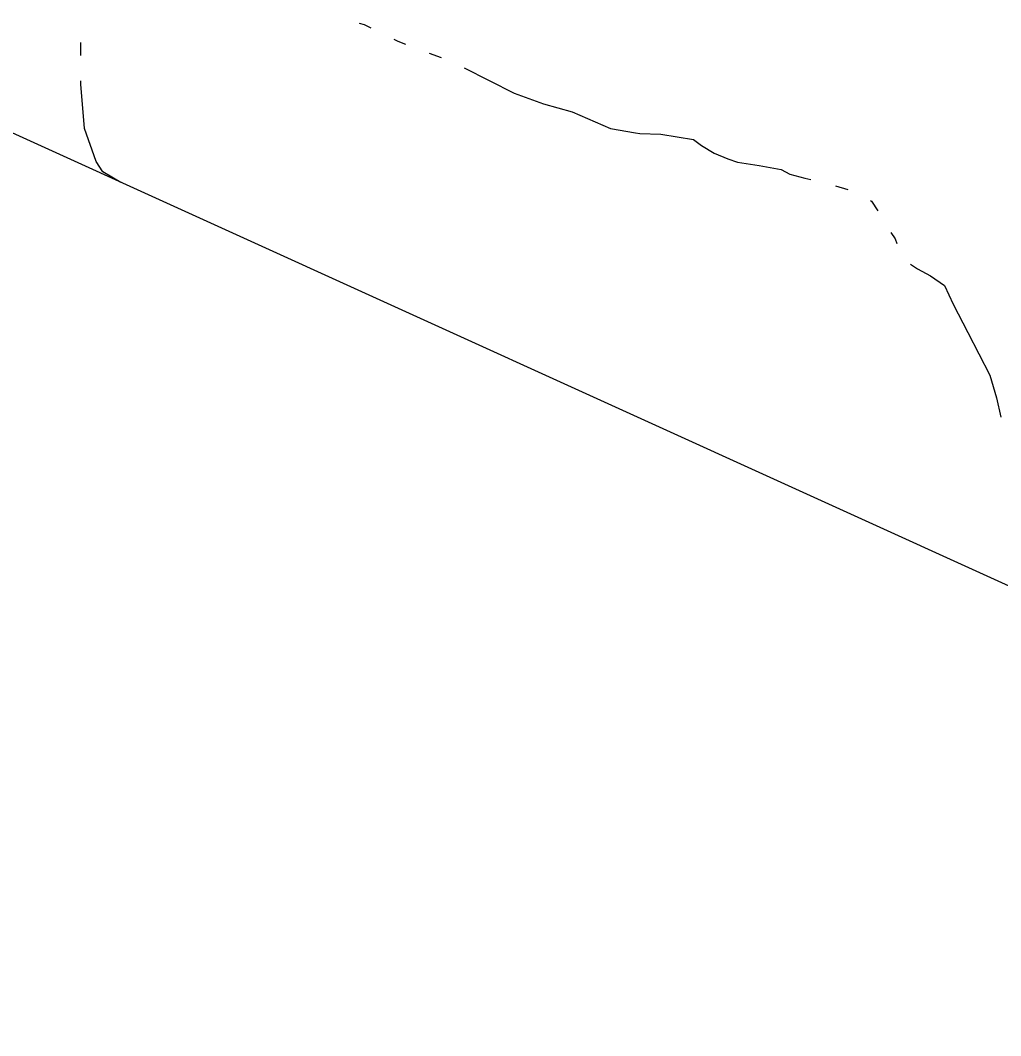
# Model space of a CAD drawing. Extents: x 589250 to 1188077, y 162953 to 363065.
# Drawn here: x 592573.3 to 592734.7, y 185797.8 to 185965.1 of the extents above; entities that cross this region are included whole.
import ezdxf

# ---------------------------------------------------------------- set-up
doc = ezdxf.new("R2010")
doc.units = 0
doc.layers.add('E_MAP_Limits', color=7, linetype='Continuous')
doc.layers.add('E_WTR_FlowLine', color=7, linetype='Continuous')

msp = doc.modelspace()

# ---------------------------------------------------------------- linework, layer by layer
at = {"layer": 'E_MAP_Limits'}
msp.add_line((592898.73, 185797.81), (592485.06, 185986.05), dxfattribs=at)
at = {"layer": 'E_WTR_FlowLine'}
for p, q in [((592629.07, 185964.57), (592629.91, 185964.36)), ((592629.91, 185964.36), (592631, 185963.81)), ((592634.75, 185961.94), (592635.42, 185961.61)), ((592635.42, 185961.61), (592636.67, 185961.14)), ((592583.22, 185961.06), (592583.21, 185961.38)), ((592583.23, 185959.29), (592583.22, 185961.06)), ((592640.59, 185959.66), (592642.55, 185958.92)), ((592646.36, 185957.23), (592650.49, 185955.15)), ((592583.23, 185954.54), (592583.23, 185955.11)), ((592650.49, 185955.15), (592654.58, 185953.05)), ((592583.84, 185947.23), (592583.23, 185954.54)), ((592654.58, 185953.05), (592659.39, 185951.33)), ((592659.39, 185951.33), (592664.12, 185949.99)), ((592664.12, 185949.99), (592670.45, 185947.23)), ((592585.76, 185941.83), (592583.84, 185947.23)), ((592670.45, 185947.23), (592674.58, 185946.53)), ((592674.58, 185946.53), (592675.26, 185946.42)), ((592675.26, 185946.42), (592678.72, 185946.28)), ((592678.72, 185946.28), (592684.09, 185945.45)), ((592684.09, 185945.45), (592685.42, 185944.46)), ((592685.42, 185944.46), (592687.52, 185943.2)), ((592687.52, 185943.2), (592689.78, 185942.23)), ((592586.83, 185940.11), (592585.76, 185941.83)), ((592689.78, 185942.23), (592691.35, 185941.71)), ((592691.35, 185941.71), (592694.91, 185941.15)), ((592588.63, 185939.06), (592586.83, 185940.11)), ((592694.91, 185941.15), (592698.54, 185940.5)), ((592698.54, 185940.5), (592699.95, 185939.7)), ((592589.84, 185938.37), (592588.63, 185939.06)), ((592699.95, 185939.7), (592702.45, 185939.06)), ((592702.45, 185939.06), (592703.45, 185938.83)), ((592707.5, 185937.79), (592709.51, 185937.22)), ((592713.25, 185935.39), (592713.44, 185935.28)), ((592713.44, 185935.28), (592714.44, 185933.7)), ((592716.63, 185930.13), (592717.3, 185929.04)), ((592717.3, 185929.04), (592717.6, 185928.29)), ((592719.82, 185924.9), (592720.99, 185924.15)), ((592720.99, 185924.15), (592723.12, 185922.97)), ((592723.12, 185922.97), (592725.42, 185921.36)), ((592725.42, 185921.36), (592726.86, 185918.31)), ((592726.86, 185918.31), (592729.27, 185913.62)), ((592729.27, 185913.62), (592732.91, 185906.59)), ((592732.91, 185906.59), (592733.98, 185902.89)), ((592733.98, 185902.89), (592734.7, 185899.68))]:
    msp.add_line(p, q, dxfattribs=at)

doc.saveas('drawing.dxf')
